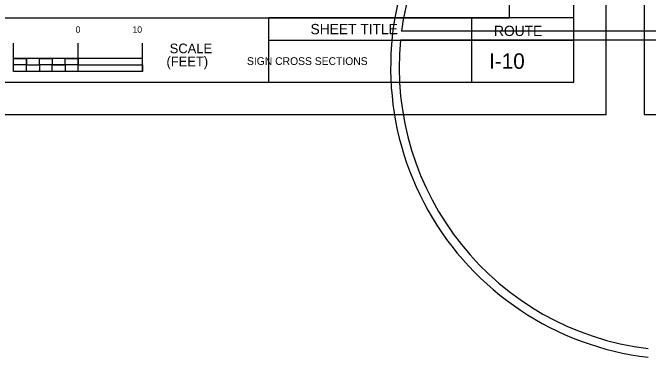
# Model space of a CAD drawing. Extents: x 1797809 to 2198143, y 249608 to 1237864.
# Drawn here: x 2195451.7 to 2195550.3, y 1237080.3 to 1237133.8 of the extents above; entities that cross this region are included whole.
import ezdxf

# ---------------------------------------------------------------- set-up
doc = ezdxf.new("R2010")
doc.units = 0
for name, color, linetype in [('GSCOLORFILL', 7, 'Continuous'), ('GSDIMS', 7, 'Continuous'), ('GSOUTLINE', 7, 'Continuous'), ('GSSHT', 7, 'Continuous'), ('Level 1', 7, 'Continuous'), ('Level 45', 7, 'Continuous'), ('UGUT', 7, 'Continuous')]:
    doc.layers.add(name, color=color, linetype=linetype)

msp = doc.modelspace()

# ---------------------------------------------------------------- linework, layer by layer
at = {"layer": 'GSCOLORFILL'}
for p, q in [((2195491.446, 1237123.036), (2195491.446, 1237133.046)), ((2195522.974, 1237123.036), (2195522.974, 1237133.046))]:
    msp.add_line(p, q, dxfattribs=at)
msp.add_lwpolyline([(2195216.286, 1237123.036), (2195538.786, 1237123.036), (2195538.786, 1237333.036), (2195216.286, 1237333.036)], close=True, dxfattribs=at)
at = {"layer": 'GSDIMS'}
for p, q in [((2195451.851, 1237124.7), (2195451.851, 1237129.1)), ((2195461.851, 1237124.7), (2195461.851, 1237129.1)), ((2195461.851, 1237124.7), (2195461.851, 1237129.1)), ((2195461.851, 1237124.7), (2195461.851, 1237129.1)), ((2195471.851, 1237124.7), (2195471.851, 1237129.1)), ((2195471.851, 1237126.7), (2195451.851, 1237126.7)), ((2195453.851, 1237125.7), (2195453.851, 1237126.7)), ((2195453.851, 1237125.7), (2195453.851, 1237126.7)), ((2195461.851, 1237125.7), (2195461.851, 1237126.7)), ((2195461.851, 1237125.7), (2195461.851, 1237126.7)), ((2195461.851, 1237125.7), (2195461.851, 1237126.7)), ((2195461.851, 1237125.7), (2195457.851, 1237125.7)), ((2195471.851, 1237124.7), (2195471.851, 1237125.7)), ((2195471.851, 1237124.7), (2195471.851, 1237125.7)), ((2195471.851, 1237124.7), (2195471.851, 1237125.7)), ((2195471.851, 1237124.7), (2195451.851, 1237124.7))]:
    msp.add_line(p, q, dxfattribs=at)
for points in [[(2195451.851, 1237126.7), (2195453.851, 1237126.7), (2195453.851, 1237125.7), (2195451.851, 1237125.7)], [(2195455.851, 1237126.7), (2195457.851, 1237126.7), (2195457.851, 1237125.7), (2195455.851, 1237125.7)], [(2195459.851, 1237126.7), (2195461.851, 1237126.7), (2195461.851, 1237125.7), (2195459.851, 1237125.7)], [(2195453.851, 1237125.7), (2195455.851, 1237125.7), (2195455.851, 1237124.7), (2195453.851, 1237124.7)], [(2195457.851, 1237125.7), (2195459.851, 1237125.7), (2195459.851, 1237124.7), (2195457.851, 1237124.7)], [(2195461.851, 1237125.7), (2195471.851, 1237125.7), (2195471.851, 1237124.7), (2195461.851, 1237124.7)]]:
    msp.add_lwpolyline(points, close=True, dxfattribs=at)
at = {"layer": 'GSOUTLINE'}
for p, q in [((2195491.446, 1237129.575), (2195522.974, 1237129.575)), ((2195522.974, 1237129.575), (2195538.786, 1237129.575))]:
    msp.add_line(p, q, dxfattribs=at)
for points in [[(2195588.638, 1237130.947), (2195512.056, 1237130.947)], [(2195511.905, 1237129.614), (2195588.79, 1237129.614)]]:
    msp.add_lwpolyline(points, dxfattribs=at)
for major_axis, start_param, end_param in [((45.319, 0), 2.709569, 4.594469), ((43.986, 0), 2.735396, 3.01287), ((43.986, 0), 3.043371, 4.590878)]:
    msp.add_ellipse((2195555.679, 1237125.301), major_axis=major_axis, ratio=0.999829, start_param=start_param, end_param=end_param, dxfattribs=at)
at = {"layer": 'GSSHT'}
for points in [[(2195203.786, 1237118.036), (2195543.786, 1237118.036), (2195543.786, 1237338.036), (2195203.786, 1237338.036)], [(2195549.71, 1237118.036), (2195889.71, 1237118.036), (2195889.71, 1237338.036), (2195549.71, 1237338.036)]]:
    msp.add_lwpolyline(points, close=True, dxfattribs=at)
at = {"layer": 'Level 45'}
msp.add_lwpolyline([(2195228.783, 1237133.046), (2195528.783, 1237133.046), (2195528.783, 1237323.046), (2195228.783, 1237323.046)], close=True, dxfattribs=at)
at = {"layer": 'UGUT'}
msp.add_line((2195538.786, 1237133.046), (2195491.446, 1237133.046), dxfattribs=at)

# ---------------------------------------------------------------- texts
at = {"layer": 'GSDIMS'}
for s, height, p in [('0', 1, (2195461.477, 1237130.7)), ('0', 1, (2195461.477, 1237130.7)), ('0', 1, (2195461.477, 1237130.7)), (' 10', 0.9991, (2195469.932, 1237130.7)), ('SCALE', 1.4994, (2195476.076, 1237127.522)), ('(FEET)', 1.4994, (2195475.576, 1237125.493))]:
    msp.add_text(s, height=height, rotation=0.0572, dxfattribs=at).set_placement(p)
at = {"layer": 'GSOUTLINE'}
for s, p in [('SHEET TITLE', (2195497.932, 1237130.478)), ('ROUTE', (2195526.405, 1237130.197))]:
    msp.add_text(s, height=1.6, dxfattribs=at).set_placement(p)
at = {"layer": 'Level 1'}
for s, height, p in [('          SIGN CROSS SECTIONS          ', 1.2, (2195483.61, 1237125.706)), (' I-10 ', 2.4, (2195524.75, 1237125.106))]:
    msp.add_text(s, height=height, rotation=360, dxfattribs=at).set_placement(p)

doc.saveas('drawing.dxf')
